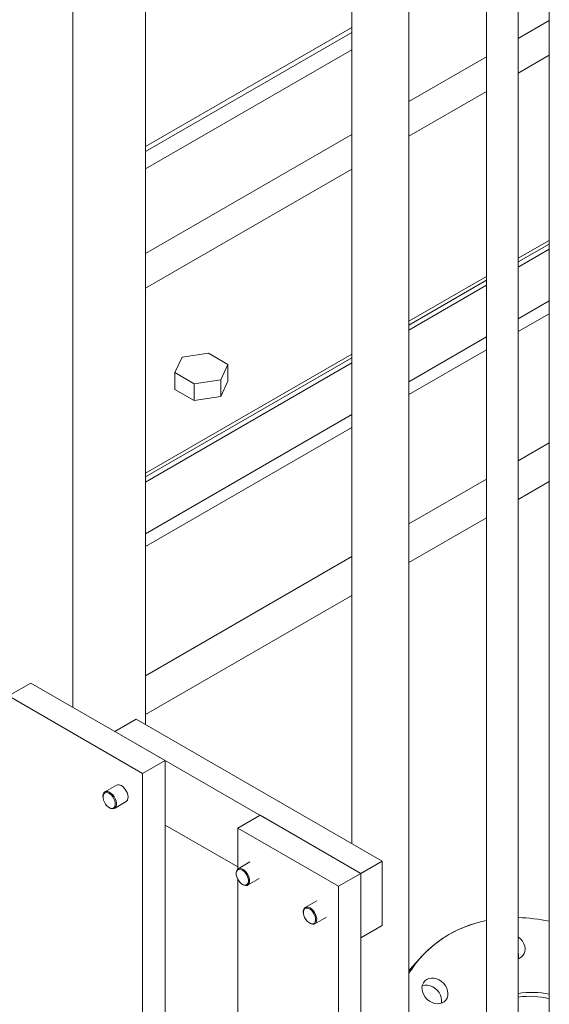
# Model space of a CAD drawing. Header units: millimetres. Extents: x 525 to 29324, y 175 to 20618.
# Tile 481 of 588: x 25700 to 26035, y 12880 to 13502. Entities that reach past the tile are written whole.
import ezdxf

# ---------------------------------------------------------------- set-up
doc = ezdxf.new("R2010")
doc.units = ezdxf.units.MM
doc.linetypes.add('SLD-Continua', pattern=[0])

msp = doc.modelspace()

# ---------------------------------------------------------------- linework, layer by layer
at = {"color": 7, "linetype": 'SLD-Continua', "lineweight": 18, "ltscale": 35}
for p, q in [((25733.86, 13067.47), (25733.86, 13955.19)), ((25779.82, 13056.49), (25779.82, 13932.74)), ((25910.31, 13736.51), (25910.31, 12981.18)), ((25946.31, 12791.8), (25946.31, 13736.51)), ((25995.39, 13650.84), (25995.39, 12769.73)), ((26015.39, 12651.75), (26015.39, 13639.3)), ((26034.99, 13627.99), (26034.99, 12446.91)), ((26015.39, 13490.38), (26034.99, 13501.69)), ((26015.39, 13490.38), (26034.99, 13501.69)), ((26015.39, 13490.38), (26034.99, 13501.69)), ((26015.39, 13490.38), (26034.99, 13501.69)), ((26015.39, 13490.38), (26034.99, 13501.69)), ((26015.39, 13490.38), (26034.99, 13501.69)), ((26015.39, 13490.38), (26034.99, 13501.69)), ((26015.39, 13490.38), (26034.99, 13501.69)), ((25779.82, 13422.1), (25910.31, 13497.42)), ((25779.82, 13422.1), (25910.31, 13497.42)), ((25779.82, 13422.1), (25910.31, 13497.42)), ((25779.82, 13422.1), (25910.31, 13497.42)), ((25779.82, 13422.1), (25910.31, 13497.42)), ((25779.82, 13422.1), (25910.31, 13497.42)), ((25779.82, 13422.1), (25910.31, 13497.42)), ((25779.82, 13422.1), (25910.31, 13497.42)), ((25779.82, 13418.89), (25910.31, 13494.2)), ((25779.82, 13418.89), (25910.31, 13494.2)), ((25779.82, 13418.89), (25910.31, 13494.2)), ((25779.82, 13418.89), (25910.31, 13494.2)), ((25779.82, 13418.89), (25910.31, 13494.2)), ((25779.82, 13418.89), (25910.31, 13494.2)), ((25779.82, 13418.89), (25910.31, 13494.2)), ((25779.82, 13418.89), (25910.31, 13494.2)), ((25779.82, 13407.93), (25910.31, 13483.25)), ((25779.82, 13407.93), (25910.31, 13483.25)), ((25779.82, 13407.93), (25910.31, 13483.25)), ((25779.82, 13407.93), (25910.31, 13483.25)), ((25779.82, 13407.93), (25910.31, 13483.25)), ((25779.82, 13407.93), (25910.31, 13483.25)), ((25779.82, 13407.93), (25910.31, 13483.25)), ((25779.82, 13407.93), (25910.31, 13483.25)), ((25946.31, 13450.51), (25995.39, 13478.84)), ((25946.31, 13450.51), (25995.39, 13478.84)), ((25946.31, 13450.51), (25995.39, 13478.84)), ((25946.31, 13450.51), (25995.39, 13478.84)), ((25946.31, 13450.51), (25995.39, 13478.84)), ((25946.31, 13450.51), (25995.39, 13478.84)), ((25946.31, 13450.51), (25995.39, 13478.84)), ((25946.31, 13450.51), (25995.39, 13478.84)), ((26015.39, 13468.47), (26034.99, 13479.78)), ((26015.39, 13468.47), (26034.99, 13479.78)), ((26015.39, 13468.47), (26034.99, 13479.78)), ((26015.39, 13468.47), (26034.99, 13479.78)), ((26015.39, 13468.47), (26034.99, 13479.78)), ((26015.39, 13468.47), (26034.99, 13479.78)), ((26015.39, 13468.47), (26034.99, 13479.78)), ((26015.39, 13468.47), (26034.99, 13479.78)), ((25946.31, 13428.6), (25995.39, 13456.92)), ((25946.31, 13428.6), (25995.39, 13456.92)), ((25946.31, 13428.6), (25995.39, 13456.92)), ((25946.31, 13428.6), (25995.39, 13456.92)), ((25946.31, 13428.6), (25995.39, 13456.92)), ((25946.31, 13428.6), (25995.39, 13456.92)), ((25946.31, 13428.6), (25995.39, 13456.92)), ((25946.31, 13428.6), (25995.39, 13456.92)), ((25779.82, 13354.42), (25910.31, 13429.74)), ((25779.82, 13354.42), (25910.31, 13429.74)), ((25779.82, 13354.42), (25910.31, 13429.74)), ((25779.82, 13354.42), (25910.31, 13429.74)), ((25779.82, 13354.42), (25910.31, 13429.74)), ((25779.82, 13354.42), (25910.31, 13429.74)), ((25779.82, 13354.42), (25910.31, 13429.74)), ((25779.82, 13354.42), (25910.31, 13429.74)), ((25779.82, 13332.51), (25910.31, 13407.82)), ((25779.82, 13332.51), (25910.31, 13407.82)), ((25779.82, 13332.51), (25910.31, 13407.82)), ((25779.82, 13332.51), (25910.31, 13407.82)), ((25779.82, 13332.51), (25910.31, 13407.82)), ((25779.82, 13332.51), (25910.31, 13407.82)), ((25779.82, 13332.51), (25910.31, 13407.82)), ((25779.82, 13332.51), (25910.31, 13407.82)), ((26034.99, 13362.74), (26015.39, 13351.43)), ((26034.99, 13362.74), (26015.39, 13351.43)), ((26034.99, 13362.74), (26015.39, 13351.43)), ((26034.99, 13362.74), (26015.39, 13351.43)), ((26034.99, 13362.74), (26015.39, 13351.43)), ((26034.99, 13362.74), (26015.39, 13351.43)), ((26034.99, 13362.74), (26015.39, 13351.43)), ((26034.99, 13362.74), (26015.39, 13351.43)), ((26015.39, 13349.06), (26034.99, 13360.37)), ((26015.39, 13349.06), (26034.99, 13360.37)), ((26015.39, 13349.06), (26034.99, 13360.37)), ((26015.39, 13349.06), (26034.99, 13360.37)), ((26015.39, 13349.06), (26034.99, 13360.37)), ((26015.39, 13349.06), (26034.99, 13360.37)), ((26015.39, 13349.06), (26034.99, 13360.37)), ((26015.39, 13349.06), (26034.99, 13360.37)), ((26015.39, 13345.85), (26034.99, 13357.16)), ((26015.39, 13345.85), (26034.99, 13357.16)), ((26015.39, 13345.85), (26034.99, 13357.16)), ((26015.39, 13345.85), (26034.99, 13357.16)), ((26015.39, 13345.85), (26034.99, 13357.16)), ((26015.39, 13345.85), (26034.99, 13357.16)), ((26015.39, 13345.85), (26034.99, 13357.16)), ((26015.39, 13345.85), (26034.99, 13357.16)), ((25995.39, 13339.88), (25946.31, 13311.56)), ((25995.39, 13339.88), (25946.31, 13311.56)), ((25995.39, 13339.88), (25946.31, 13311.56)), ((25995.39, 13339.88), (25946.31, 13311.56)), ((25995.39, 13339.88), (25946.31, 13311.56)), ((25995.39, 13339.88), (25946.31, 13311.56)), ((25995.39, 13339.88), (25946.31, 13311.56)), ((25995.39, 13339.88), (25946.31, 13311.56)), ((25946.31, 13309.19), (25995.39, 13337.52)), ((25946.31, 13309.19), (25995.39, 13337.52)), ((25946.31, 13309.19), (25995.39, 13337.52)), ((25946.31, 13309.19), (25995.39, 13337.52)), ((25946.31, 13309.19), (25995.39, 13337.52)), ((25946.31, 13309.19), (25995.39, 13337.52)), ((25946.31, 13309.19), (25995.39, 13337.52)), ((25946.31, 13309.19), (25995.39, 13337.52)), ((25946.31, 13305.98), (25995.39, 13334.3)), ((25946.31, 13305.98), (25995.39, 13334.3)), ((25946.31, 13305.98), (25995.39, 13334.3)), ((25946.31, 13305.98), (25995.39, 13334.3)), ((25946.31, 13305.98), (25995.39, 13334.3)), ((25946.31, 13305.98), (25995.39, 13334.3)), ((25946.31, 13305.98), (25995.39, 13334.3)), ((25946.31, 13305.98), (25995.39, 13334.3)), ((26034.99, 13324.49), (26015.39, 13313.18)), ((26034.99, 13324.49), (26015.39, 13313.18)), ((26034.99, 13324.49), (26015.39, 13313.18)), ((26034.99, 13316.33), (26015.39, 13305.02)), ((26034.99, 13316.33), (26015.39, 13305.02)), ((26034.99, 13316.33), (26015.39, 13305.02)), ((25995.39, 13301.64), (25946.31, 13273.31)), ((25995.39, 13301.64), (25946.31, 13273.31)), ((25995.39, 13301.64), (25946.31, 13273.31)), ((25910.31, 13290.78), (25779.82, 13215.47)), ((25910.31, 13290.78), (25779.82, 13215.47)), ((25910.31, 13290.78), (25779.82, 13215.47)), ((25910.31, 13290.78), (25779.82, 13215.47)), ((25910.31, 13290.78), (25779.82, 13215.47)), ((25910.31, 13290.78), (25779.82, 13215.47)), ((25910.31, 13290.78), (25779.82, 13215.47)), ((25910.31, 13290.78), (25779.82, 13215.47)), ((25802.93, 13288.76), (25798.45, 13279.1)), ((25802.93, 13288.76), (25798.45, 13279.1)), ((25802.93, 13288.76), (25798.45, 13279.1)), ((25819.66, 13291.34), (25802.93, 13288.76)), ((25819.66, 13291.34), (25802.93, 13288.76)), ((25819.66, 13291.34), (25802.93, 13288.76)), ((25831.91, 13284.27), (25819.66, 13291.34)), ((25831.91, 13284.27), (25819.66, 13291.34)), ((25831.91, 13284.27), (25819.66, 13291.34)), ((25995.39, 13293.48), (25946.31, 13265.15)), ((25995.39, 13293.48), (25946.31, 13265.15)), ((25995.39, 13293.48), (25946.31, 13265.15)), ((25779.82, 13213.1), (25910.31, 13288.42)), ((25779.82, 13213.1), (25910.31, 13288.42)), ((25779.82, 13213.1), (25910.31, 13288.42)), ((25779.82, 13213.1), (25910.31, 13288.42)), ((25779.82, 13213.1), (25910.31, 13288.42)), ((25779.82, 13213.1), (25910.31, 13288.42)), ((25779.82, 13213.1), (25910.31, 13288.42)), ((25779.82, 13213.1), (25910.31, 13288.42)), ((25779.82, 13209.89), (25910.31, 13285.2)), ((25779.82, 13209.89), (25910.31, 13285.2)), ((25779.82, 13209.89), (25910.31, 13285.2)), ((25779.82, 13209.89), (25910.31, 13285.2)), ((25779.82, 13209.89), (25910.31, 13285.2)), ((25779.82, 13209.89), (25910.31, 13285.2)), ((25779.82, 13209.89), (25910.31, 13285.2)), ((25779.82, 13209.89), (25910.31, 13285.2)), ((25827.42, 13274.62), (25831.91, 13284.27)), ((25827.42, 13274.62), (25831.91, 13284.27)), ((25827.42, 13274.62), (25831.91, 13284.27)), ((25831.91, 13273.66), (25831.91, 13284.27)), ((25831.91, 13273.66), (25831.91, 13284.27)), ((25831.91, 13273.66), (25831.91, 13284.27)), ((25798.45, 13279.1), (25810.69, 13272.03)), ((25798.45, 13268.48), (25798.45, 13279.1)), ((25798.45, 13279.1), (25810.69, 13272.03)), ((25798.45, 13268.48), (25798.45, 13279.1)), ((25798.45, 13279.1), (25810.69, 13272.03)), ((25798.45, 13268.48), (25798.45, 13279.1)), ((25810.69, 13272.03), (25827.42, 13274.62)), ((25810.69, 13272.03), (25827.42, 13274.62)), ((25810.69, 13272.03), (25827.42, 13274.62)), ((25810.69, 13261.42), (25810.69, 13272.03)), ((25810.69, 13261.42), (25810.69, 13272.03)), ((25810.69, 13261.42), (25810.69, 13272.03)), ((25827.42, 13264), (25827.42, 13274.62)), ((25827.42, 13264), (25827.42, 13274.62)), ((25827.42, 13264), (25827.42, 13274.62)), ((25827.42, 13264), (25831.91, 13273.66)), ((25827.42, 13264), (25831.91, 13273.66)), ((25827.42, 13264), (25831.91, 13273.66)), ((25798.45, 13268.48), (25810.69, 13261.42)), ((25798.45, 13268.48), (25810.69, 13261.42)), ((25798.45, 13268.48), (25810.69, 13261.42)), ((25810.69, 13261.42), (25827.42, 13264)), ((25810.69, 13261.42), (25827.42, 13264)), ((25810.69, 13261.42), (25827.42, 13264)), ((25910.31, 13252.54), (25779.82, 13177.22)), ((25910.31, 13252.54), (25779.82, 13177.22)), ((25910.31, 13252.54), (25779.82, 13177.22)), ((25910.31, 13244.38), (25779.82, 13169.06)), ((25910.31, 13244.38), (25779.82, 13169.06)), ((25910.31, 13244.38), (25779.82, 13169.06)), ((26034.99, 13234.67), (26015.39, 13223.35)), ((26034.99, 13234.67), (26015.39, 13223.35)), ((26034.99, 13234.67), (26015.39, 13223.35)), ((25995.39, 13211.81), (25946.31, 13183.49)), ((25995.39, 13211.81), (25946.31, 13183.49)), ((25995.39, 13211.81), (25946.31, 13183.49)), ((26015.39, 13198.85), (26034.99, 13210.16)), ((26015.39, 13198.85), (26034.99, 13210.16)), ((26015.39, 13198.85), (26034.99, 13210.16)), ((26015.39, 13198.85), (26034.99, 13210.16)), ((26015.39, 13198.85), (26034.99, 13210.16)), ((26015.39, 13198.85), (26034.99, 13210.16)), ((26015.39, 13198.85), (26034.99, 13210.16)), ((26015.39, 13198.85), (26034.99, 13210.16)), ((26015.39, 13198.85), (26034.99, 13210.16)), ((26015.39, 13198.85), (26034.99, 13210.16)), ((25946.31, 13158.99), (25995.39, 13187.31)), ((25946.31, 13158.99), (25995.39, 13187.31)), ((25946.31, 13158.99), (25995.39, 13187.31)), ((25946.31, 13158.99), (25995.39, 13187.31)), ((25946.31, 13158.99), (25995.39, 13187.31)), ((25946.31, 13158.99), (25995.39, 13187.31)), ((25946.31, 13158.99), (25995.39, 13187.31)), ((25946.31, 13158.99), (25995.39, 13187.31)), ((25946.31, 13158.99), (25995.39, 13187.31)), ((25946.31, 13158.99), (25995.39, 13187.31)), ((25910.31, 13162.71), (25779.82, 13087.4)), ((25910.31, 13162.71), (25779.82, 13087.4)), ((25910.31, 13162.71), (25779.82, 13087.4)), ((25779.82, 13062.89), (25910.31, 13138.21)), ((25779.82, 13062.89), (25910.31, 13138.21)), ((25779.82, 13062.89), (25910.31, 13138.21)), ((25779.82, 13062.89), (25910.31, 13138.21)), ((25779.82, 13062.89), (25910.31, 13138.21)), ((25779.82, 13062.89), (25910.31, 13138.21)), ((25779.82, 13062.89), (25910.31, 13138.21)), ((25779.82, 13062.89), (25910.31, 13138.21)), ((25779.82, 13062.89), (25910.31, 13138.21)), ((25779.82, 13062.89), (25910.31, 13138.21)), ((25693.2, 13074.61), (25707.34, 13082.77)), ((25707.34, 13082.77), (25792.2, 13033.8)), ((25693.2, 13074.61), (25778.05, 13025.64)), ((25773.85, 13059.94), (25760.38, 13052.17)), ((25773.85, 13059.94), (25929.41, 12970.16)), ((25760.38, 13052.17), (25915.94, 12962.38)), ((25778.05, 13025.64), (25792.2, 13033.8)), ((25792.2, 13033.8), (25792.2, 12035.59)), ((25778.05, 13025.64), (25778.05, 12027.43)), ((25761.62, 13018.17), (25754.23, 13013.91)), ((25752.99, 13011.16), (25752.99, 13010.75)), ((25756.87, 13004.02), (25757.23, 13003.81)), ((25760.23, 13003.52), (25767.62, 13007.78)), ((25852.3, 12999.11), (25838.16, 12990.95)), ((25852.3, 12999.11), (25915.94, 12962.38)), ((25838.16, 12966.44), (25792.2, 12992.97)), ((25838.16, 12990.95), (25901.8, 12954.22)), ((25838.16, 12965.2), (25838.16, 12990.95)), ((25845.77, 12969.61), (25838.38, 12965.35)), ((25929.41, 12970.16), (25915.94, 12962.38)), ((25929.41, 12970.16), (25929.41, 12929.33)), ((25837.13, 12962.6), (25837.13, 12962.19)), ((25838.16, 12092.64), (25838.16, 12958.56)), ((25844.37, 12954.95), (25851.76, 12959.22)), ((25915.94, 12962.38), (25901.8, 12954.22)), ((25915.94, 12962.38), (25915.94, 12921.55)), ((25915.94, 12962.38), (25915.94, 12064.08)), ((25841.02, 12955.45), (25841.37, 12955.25)), ((25901.8, 12954.22), (25901.8, 12055.92)), ((25888.19, 12945.12), (25880.8, 12940.86)), ((25879.56, 12938.11), (25879.56, 12937.7)), ((25886.8, 12930.47), (25894.19, 12934.73)), ((25883.45, 12930.97), (25883.8, 12930.76)), ((25929.41, 12929.33), (25915.94, 12921.55)), ((25954.83, 12910.39), (25950.77, 12906.04)), ((25954.83, 12910.39), (25950.77, 12906.04)), ((25954.83, 12910.39), (25950.77, 12906.04)), ((25954.83, 12910.39), (25950.77, 12906.04)), ((25954.83, 12910.39), (25950.77, 12906.04)), ((25954.83, 12910.39), (25950.77, 12906.04)), ((25954.83, 12910.39), (25950.77, 12906.04)), ((25954.83, 12910.39), (25950.77, 12906.04)), ((25954.83, 12910.39), (25950.77, 12906.04)), ((25954.83, 12910.39), (25950.77, 12906.04))]:
    msp.add_line(p, q, dxfattribs=at)
at = {"color": 7, "linetype": 'SLD-Continua', "lineweight": 18, "ltscale": 35, "flags": 128}
for points in [[(25764.62, 13017.88), (25765.67, 13017.11), (25766.66, 13016.09), (25767.52, 13014.87), (25768.2, 13013.54), (25768.65, 13012.16), (25768.85, 13010.84), (25768.79, 13009.65), (25768.46, 13008.68), (25767.89, 13007.97), (25767.62, 13007.78)], [(25752.99, 13011.16), (25752.99, 13011.29), (25753.15, 13012.41), (25753.57, 13013.3), (25754.21, 13013.9), (25755.05, 13014.17), (25756.03, 13014.11), (25757.08, 13013.7), (25758.13, 13012.98), (25759.14, 13011.99), (25760.02, 13010.79), (25760.73, 13009.47), (25761.21, 13008.1), (25761.45, 13006.76), (25761.42, 13005.55), (25761.13, 13004.54), (25760.59, 13003.79), (25759.85, 13003.35), (25758.93, 13003.24), (25758.93, 13003.24)], [(25758.44, 13003.49), (25759.31, 13003.6), (25760.01, 13004.04), (25760.5, 13004.78), (25760.74, 13005.78), (25760.72, 13006.97), (25760.44, 13008.26), (25759.91, 13009.56), (25759.18, 13010.8), (25758.29, 13011.88), (25757.3, 13012.73), (25756.29, 13013.29), (25755.31, 13013.52), (25754.45, 13013.42), (25753.74, 13012.98), (25753.25, 13012.23), (25753.01, 13011.23), (25753.03, 13010.05), (25753.31, 13008.76), (25753.84, 13007.45), (25754.57, 13006.22), (25755.46, 13005.14), (25756.45, 13004.29), (25757.46, 13003.73), (25758.44, 13003.49)], [(25758.93, 13003.24), (25757.91, 13003.48), (25757.23, 13003.81)], [(25837.13, 12962.6), (25837.13, 12962.73), (25837.3, 12963.85), (25837.71, 12964.74), (25838.36, 12965.34), (25839.2, 12965.61), (25840.17, 12965.54), (25841.22, 12965.13), (25842.28, 12964.41), (25843.28, 12963.42), (25844.17, 12962.23), (25844.87, 12960.9), (25845.36, 12959.53), (25845.6, 12958.2), (25845.57, 12956.99), (25845.28, 12955.97), (25844.74, 12955.22), (25843.99, 12954.78), (25843.08, 12954.68), (25843.08, 12954.68)], [(25842.58, 12954.93), (25843.45, 12955.04), (25844.15, 12955.48), (25844.64, 12956.22), (25844.89, 12957.22), (25844.87, 12958.4), (25844.58, 12959.69), (25844.06, 12961), (25843.32, 12962.23), (25842.44, 12963.31), (25841.45, 12964.16), (25840.43, 12964.72), (25839.46, 12964.96), (25838.59, 12964.85), (25837.89, 12964.41), (25837.4, 12963.67), (25837.16, 12962.67), (25837.18, 12961.49), (25837.46, 12960.2), (25837.99, 12958.89), (25838.72, 12957.65), (25839.61, 12956.58), (25840.59, 12955.73), (25841.61, 12955.17), (25842.58, 12954.93)], [(25843.08, 12954.68), (25842.06, 12954.92), (25841.37, 12955.25)], [(25879.56, 12938.11), (25879.56, 12938.24), (25879.72, 12939.36), (25880.14, 12940.25), (25880.79, 12940.85), (25881.62, 12941.12), (25882.6, 12941.06), (25883.65, 12940.65), (25884.71, 12939.93), (25885.71, 12938.94), (25886.59, 12937.74), (25887.3, 12936.42), (25887.79, 12935.04), (25888.02, 12933.71), (25887.99, 12932.5), (25887.7, 12931.49), (25887.17, 12930.74), (25886.42, 12930.3), (25885.51, 12930.19), (25885.51, 12930.19)], [(25885.01, 12930.44), (25885.88, 12930.55), (25886.58, 12930.99), (25887.07, 12931.73), (25887.31, 12932.73), (25887.29, 12933.92), (25887.01, 12935.21), (25886.48, 12936.51), (25885.75, 12937.75), (25884.86, 12938.83), (25883.88, 12939.68), (25882.86, 12940.24), (25881.89, 12940.47), (25881.02, 12940.37), (25880.31, 12939.93), (25879.82, 12939.18), (25879.58, 12938.18), (25879.6, 12937), (25879.89, 12935.71), (25880.41, 12934.4), (25881.14, 12933.17), (25882.03, 12932.09), (25883.02, 12931.24), (25884.03, 12930.68), (25885.01, 12930.44)], [(25885.51, 12930.19), (25884.49, 12930.43), (25883.8, 12930.76)], [(26015.44, 12908.4), (26016.01, 12908.61), (26017.29, 12909.35), (26018.34, 12910.37), (26019.11, 12911.63), (26019.56, 12913.08), (26019.69, 12914.65), (26019.47, 12916.28), (26018.93, 12917.91), (26018.08, 12919.47), (26016.96, 12920.89), (26015.62, 12922.12), (26015.39, 12922.29)], [(26015.44, 12908.4), (26016.01, 12908.61), (26017.29, 12909.35), (26018.34, 12910.37), (26019.11, 12911.63), (26019.56, 12913.08), (26019.69, 12914.65), (26019.47, 12916.28), (26018.93, 12917.91), (26018.08, 12919.47), (26016.96, 12920.89), (26015.62, 12922.12), (26015.39, 12922.29)], [(26015.44, 12908.4), (26016.01, 12908.61), (26017.29, 12909.35), (26018.34, 12910.37), (26019.11, 12911.63), (26019.56, 12913.08), (26019.69, 12914.65), (26019.47, 12916.28), (26018.93, 12917.91), (26018.08, 12919.47), (26016.96, 12920.89), (26015.62, 12922.12), (26015.39, 12922.29)], [(26015.44, 12908.4), (26016.01, 12908.61), (26017.29, 12909.35), (26018.34, 12910.37), (26019.11, 12911.63), (26019.56, 12913.08), (26019.69, 12914.65), (26019.47, 12916.28), (26018.93, 12917.91), (26018.08, 12919.47), (26016.96, 12920.89), (26015.62, 12922.12), (26015.39, 12922.29)], [(26015.44, 12908.4), (26016.01, 12908.61), (26017.29, 12909.35), (26018.34, 12910.37), (26019.11, 12911.63), (26019.56, 12913.08), (26019.69, 12914.65), (26019.47, 12916.28), (26018.93, 12917.91), (26018.08, 12919.47), (26016.96, 12920.89), (26015.62, 12922.12), (26015.39, 12922.29)], [(26015.44, 12908.4), (26016.01, 12908.61), (26017.29, 12909.35), (26018.34, 12910.37), (26019.11, 12911.63), (26019.56, 12913.08), (26019.69, 12914.65), (26019.47, 12916.28), (26018.93, 12917.91), (26018.08, 12919.47), (26016.96, 12920.89), (26015.62, 12922.12), (26015.39, 12922.29)], [(26015.44, 12908.4), (26016.01, 12908.61), (26017.29, 12909.35), (26018.34, 12910.37), (26019.11, 12911.63), (26019.56, 12913.08), (26019.69, 12914.65), (26019.47, 12916.28), (26018.93, 12917.91), (26018.08, 12919.47), (26016.96, 12920.89), (26015.62, 12922.12), (26015.39, 12922.29)], [(26015.44, 12908.4), (26016.01, 12908.61), (26017.29, 12909.35), (26018.34, 12910.37), (26019.11, 12911.63), (26019.56, 12913.08), (26019.69, 12914.65), (26019.47, 12916.28), (26018.93, 12917.91), (26018.08, 12919.47), (26016.96, 12920.89), (26015.62, 12922.12), (26015.39, 12922.29)], [(26015.44, 12908.4), (26016.01, 12908.61), (26017.29, 12909.35), (26018.34, 12910.37), (26019.11, 12911.63), (26019.56, 12913.08), (26019.69, 12914.65), (26019.47, 12916.28), (26018.93, 12917.91), (26018.08, 12919.47), (26016.96, 12920.89), (26015.62, 12922.12), (26015.39, 12922.29)], [(26015.44, 12908.4), (26016.01, 12908.61), (26017.29, 12909.35), (26018.34, 12910.37), (26019.11, 12911.63), (26019.56, 12913.08), (26019.69, 12914.65), (26019.47, 12916.28), (26018.93, 12917.91), (26018.08, 12919.47), (26016.96, 12920.89), (26015.62, 12922.12), (26015.39, 12922.29)], [(25950.77, 12906.04), (25948.31, 12903.27), (25946.31, 12900.77)], [(25950.77, 12906.04), (25948.31, 12903.27), (25946.31, 12900.77)], [(25950.77, 12906.04), (25948.31, 12903.27), (25946.31, 12900.77)], [(25950.77, 12906.04), (25948.31, 12903.27), (25946.31, 12900.77)], [(25950.77, 12906.04), (25948.31, 12903.27), (25946.31, 12900.77)], [(25950.77, 12906.04), (25948.31, 12903.27), (25946.31, 12900.77)], [(25950.77, 12906.04), (25948.31, 12903.27), (25946.31, 12900.77)], [(25950.77, 12906.04), (25948.31, 12903.27), (25946.31, 12900.77)], [(25950.77, 12906.04), (25948.31, 12903.27), (25946.31, 12900.77)], [(25950.77, 12906.04), (25948.31, 12903.27), (25946.31, 12900.77)], [(25957.54, 12895.28), (25956.37, 12894.39), (25955.46, 12893.24), (25954.84, 12891.89), (25954.55, 12890.37), (25954.6, 12888.76), (25954.98, 12887.12), (25955.68, 12885.52), (25956.66, 12884.02), (25957.9, 12882.69), (25959.34, 12881.58), (25960.91, 12880.73), (25962.57, 12880.18), (25964.23, 12879.96), (25965.82, 12880.06), (25967.3, 12880.5), (25968.59, 12881.24), (25969.64, 12882.26), (25970.4, 12883.52), (25970.86, 12884.97), (25970.98, 12886.54), (25970.77, 12888.17), (25970.22, 12889.8), (25969.38, 12891.36), (25968.26, 12892.78), (25966.91, 12894.01), (25965.4, 12894.99), (25963.78, 12895.69), (25962.11, 12896.08), (25960.48, 12896.14), (25958.93, 12895.87), (25957.54, 12895.28)], [(25957.54, 12895.28), (25956.37, 12894.39), (25955.46, 12893.24), (25954.84, 12891.89), (25954.55, 12890.37), (25954.6, 12888.76), (25954.98, 12887.12), (25955.68, 12885.52), (25956.66, 12884.02), (25957.9, 12882.69), (25959.34, 12881.58), (25960.91, 12880.73), (25962.57, 12880.18), (25964.23, 12879.96), (25965.82, 12880.06), (25967.3, 12880.5), (25968.59, 12881.24), (25969.64, 12882.26), (25970.4, 12883.52), (25970.86, 12884.97), (25970.98, 12886.54), (25970.77, 12888.17), (25970.22, 12889.8), (25969.38, 12891.36), (25968.26, 12892.78), (25966.91, 12894.01), (25965.4, 12894.99), (25963.78, 12895.69), (25962.11, 12896.08), (25960.48, 12896.14), (25958.93, 12895.87), (25957.54, 12895.28)], [(25957.54, 12895.28), (25956.37, 12894.39), (25955.46, 12893.24), (25954.84, 12891.89), (25954.55, 12890.37), (25954.6, 12888.76), (25954.98, 12887.12), (25955.68, 12885.52), (25956.66, 12884.02), (25957.9, 12882.69), (25959.34, 12881.58), (25960.91, 12880.73), (25962.57, 12880.18), (25964.23, 12879.96), (25965.82, 12880.06), (25967.3, 12880.5), (25968.59, 12881.24), (25969.64, 12882.26), (25970.4, 12883.52), (25970.86, 12884.97), (25970.98, 12886.54), (25970.77, 12888.17), (25970.22, 12889.8), (25969.38, 12891.36), (25968.26, 12892.78), (25966.91, 12894.01), (25965.4, 12894.99), (25963.78, 12895.69), (25962.11, 12896.08), (25960.48, 12896.14), (25958.93, 12895.87), (25957.54, 12895.28)], [(25957.54, 12895.28), (25956.37, 12894.39), (25955.46, 12893.24), (25954.84, 12891.89), (25954.55, 12890.37), (25954.6, 12888.76), (25954.98, 12887.12), (25955.68, 12885.52), (25956.66, 12884.02), (25957.9, 12882.69), (25959.34, 12881.58), (25960.91, 12880.73), (25962.57, 12880.18), (25964.23, 12879.96), (25965.82, 12880.06), (25967.3, 12880.5), (25968.59, 12881.24), (25969.64, 12882.26), (25970.4, 12883.52), (25970.86, 12884.97), (25970.98, 12886.54), (25970.77, 12888.17), (25970.22, 12889.8), (25969.38, 12891.36), (25968.26, 12892.78), (25966.91, 12894.01), (25965.4, 12894.99), (25963.78, 12895.69), (25962.11, 12896.08), (25960.48, 12896.14), (25958.93, 12895.87), (25957.54, 12895.28)], [(25957.54, 12895.28), (25956.37, 12894.39), (25955.46, 12893.24), (25954.84, 12891.89), (25954.55, 12890.37), (25954.6, 12888.76), (25954.98, 12887.12), (25955.68, 12885.52), (25956.66, 12884.02), (25957.9, 12882.69), (25959.34, 12881.58), (25960.91, 12880.73), (25962.57, 12880.18), (25964.23, 12879.96), (25965.82, 12880.06), (25967.3, 12880.5), (25968.59, 12881.24), (25969.64, 12882.26), (25970.4, 12883.52), (25970.86, 12884.97), (25970.98, 12886.54), (25970.77, 12888.17), (25970.22, 12889.8), (25969.38, 12891.36), (25968.26, 12892.78), (25966.91, 12894.01), (25965.4, 12894.99), (25963.78, 12895.69), (25962.11, 12896.08), (25960.48, 12896.14), (25958.93, 12895.87), (25957.54, 12895.28)], [(25957.54, 12895.28), (25956.37, 12894.39), (25955.46, 12893.24), (25954.84, 12891.89), (25954.55, 12890.37), (25954.6, 12888.76), (25954.98, 12887.12), (25955.68, 12885.52), (25956.66, 12884.02), (25957.9, 12882.69), (25959.34, 12881.58), (25960.91, 12880.73), (25962.57, 12880.18), (25964.23, 12879.96), (25965.82, 12880.06), (25967.3, 12880.5), (25968.59, 12881.24), (25969.64, 12882.26), (25970.4, 12883.52), (25970.86, 12884.97), (25970.98, 12886.54), (25970.77, 12888.17), (25970.22, 12889.8), (25969.38, 12891.36), (25968.26, 12892.78), (25966.91, 12894.01), (25965.4, 12894.99), (25963.78, 12895.69), (25962.11, 12896.08), (25960.48, 12896.14), (25958.93, 12895.87), (25957.54, 12895.28)], [(25957.54, 12895.28), (25956.37, 12894.39), (25955.46, 12893.24), (25954.84, 12891.89), (25954.55, 12890.37), (25954.6, 12888.76), (25954.98, 12887.12), (25955.68, 12885.52), (25956.66, 12884.02), (25957.9, 12882.69), (25959.34, 12881.58), (25960.91, 12880.73), (25962.57, 12880.18), (25964.23, 12879.96), (25965.82, 12880.06), (25967.3, 12880.5), (25968.59, 12881.24), (25969.64, 12882.26), (25970.4, 12883.52), (25970.86, 12884.97), (25970.98, 12886.54), (25970.77, 12888.17), (25970.22, 12889.8), (25969.38, 12891.36), (25968.26, 12892.78), (25966.91, 12894.01), (25965.4, 12894.99), (25963.78, 12895.69), (25962.11, 12896.08), (25960.48, 12896.14), (25958.93, 12895.87), (25957.54, 12895.28)], [(25957.54, 12895.28), (25956.37, 12894.39), (25955.46, 12893.24), (25954.84, 12891.89), (25954.55, 12890.37), (25954.6, 12888.76), (25954.98, 12887.12), (25955.68, 12885.52), (25956.66, 12884.02), (25957.9, 12882.69), (25959.34, 12881.58), (25960.91, 12880.73), (25962.57, 12880.18), (25964.23, 12879.96), (25965.82, 12880.06), (25967.3, 12880.5), (25968.59, 12881.24), (25969.64, 12882.26), (25970.4, 12883.52), (25970.86, 12884.97), (25970.98, 12886.54), (25970.77, 12888.17), (25970.22, 12889.8), (25969.38, 12891.36), (25968.26, 12892.78), (25966.91, 12894.01), (25965.4, 12894.99), (25963.78, 12895.69), (25962.11, 12896.08), (25960.48, 12896.14), (25958.93, 12895.87), (25957.54, 12895.28)], [(25957.54, 12895.28), (25956.37, 12894.39), (25955.46, 12893.24), (25954.84, 12891.89), (25954.55, 12890.37), (25954.6, 12888.76), (25954.98, 12887.12), (25955.68, 12885.52), (25956.66, 12884.02), (25957.9, 12882.69), (25959.34, 12881.58), (25960.91, 12880.73), (25962.57, 12880.18), (25964.23, 12879.96), (25965.82, 12880.06), (25967.3, 12880.5), (25968.59, 12881.24), (25969.64, 12882.26), (25970.4, 12883.52), (25970.86, 12884.97), (25970.98, 12886.54), (25970.77, 12888.17), (25970.22, 12889.8), (25969.38, 12891.36), (25968.26, 12892.78), (25966.91, 12894.01), (25965.4, 12894.99), (25963.78, 12895.69), (25962.11, 12896.08), (25960.48, 12896.14), (25958.93, 12895.87), (25957.54, 12895.28)], [(25957.54, 12895.28), (25956.37, 12894.39), (25955.46, 12893.24), (25954.84, 12891.89), (25954.55, 12890.37), (25954.6, 12888.76), (25954.98, 12887.12), (25955.68, 12885.52), (25956.66, 12884.02), (25957.9, 12882.69), (25959.34, 12881.58), (25960.91, 12880.73), (25962.57, 12880.18), (25964.23, 12879.96), (25965.82, 12880.06), (25967.3, 12880.5), (25968.59, 12881.24), (25969.64, 12882.26), (25970.4, 12883.52), (25970.86, 12884.97), (25970.98, 12886.54), (25970.77, 12888.17), (25970.22, 12889.8), (25969.38, 12891.36), (25968.26, 12892.78), (25966.91, 12894.01), (25965.4, 12894.99), (25963.78, 12895.69), (25962.11, 12896.08), (25960.48, 12896.14), (25958.93, 12895.87), (25957.54, 12895.28)], [(25966.73, 12880.28), (25966.8, 12880.62), (25966.92, 12882.19), (25966.71, 12883.82), (25966.17, 12885.45), (25965.32, 12887.01), (25964.2, 12888.43), (25962.86, 12889.66), (25961.34, 12890.64), (25959.72, 12891.35), (25958.06, 12891.73), (25956.42, 12891.79), (25954.87, 12891.52), (25954.73, 12891.48)], [(25966.73, 12880.28), (25966.8, 12880.62), (25966.92, 12882.19), (25966.71, 12883.82), (25966.17, 12885.45), (25965.32, 12887.01), (25964.2, 12888.43), (25962.86, 12889.66), (25961.34, 12890.64), (25959.72, 12891.35), (25958.06, 12891.73), (25956.42, 12891.79), (25954.87, 12891.52), (25954.73, 12891.48)], [(25966.73, 12880.28), (25966.8, 12880.62), (25966.92, 12882.19), (25966.71, 12883.82), (25966.17, 12885.45), (25965.32, 12887.01), (25964.2, 12888.43), (25962.86, 12889.66), (25961.34, 12890.64), (25959.72, 12891.35), (25958.06, 12891.73), (25956.42, 12891.79), (25954.87, 12891.52), (25954.73, 12891.48)], [(25966.73, 12880.28), (25966.8, 12880.62), (25966.92, 12882.19), (25966.71, 12883.82), (25966.17, 12885.45), (25965.32, 12887.01), (25964.2, 12888.43), (25962.86, 12889.66), (25961.34, 12890.64), (25959.72, 12891.35), (25958.06, 12891.73), (25956.42, 12891.79), (25954.87, 12891.52), (25954.73, 12891.48)], [(25966.73, 12880.28), (25966.8, 12880.62), (25966.92, 12882.19), (25966.71, 12883.82), (25966.17, 12885.45), (25965.32, 12887.01), (25964.2, 12888.43), (25962.86, 12889.66), (25961.34, 12890.64), (25959.72, 12891.35), (25958.06, 12891.73), (25956.42, 12891.79), (25954.87, 12891.52), (25954.73, 12891.48)], [(25966.73, 12880.28), (25966.8, 12880.62), (25966.92, 12882.19), (25966.71, 12883.82), (25966.17, 12885.45), (25965.32, 12887.01), (25964.2, 12888.43), (25962.86, 12889.66), (25961.34, 12890.64), (25959.72, 12891.35), (25958.06, 12891.73), (25956.42, 12891.79), (25954.87, 12891.52), (25954.73, 12891.48)], [(25966.73, 12880.28), (25966.8, 12880.62), (25966.92, 12882.19), (25966.71, 12883.82), (25966.17, 12885.45), (25965.32, 12887.01), (25964.2, 12888.43), (25962.86, 12889.66), (25961.34, 12890.64), (25959.72, 12891.35), (25958.06, 12891.73), (25956.42, 12891.79), (25954.87, 12891.52), (25954.73, 12891.48)], [(25966.73, 12880.28), (25966.8, 12880.62), (25966.92, 12882.19), (25966.71, 12883.82), (25966.17, 12885.45), (25965.32, 12887.01), (25964.2, 12888.43), (25962.86, 12889.66), (25961.34, 12890.64), (25959.72, 12891.35), (25958.06, 12891.73), (25956.42, 12891.79), (25954.87, 12891.52), (25954.73, 12891.48)], [(25966.73, 12880.28), (25966.8, 12880.62), (25966.92, 12882.19), (25966.71, 12883.82), (25966.17, 12885.45), (25965.32, 12887.01), (25964.2, 12888.43), (25962.86, 12889.66), (25961.34, 12890.64), (25959.72, 12891.35), (25958.06, 12891.73), (25956.42, 12891.79), (25954.87, 12891.52), (25954.73, 12891.48)], [(25966.73, 12880.28), (25966.8, 12880.62), (25966.92, 12882.19), (25966.71, 12883.82), (25966.17, 12885.45), (25965.32, 12887.01), (25964.2, 12888.43), (25962.86, 12889.66), (25961.34, 12890.64), (25959.72, 12891.35), (25958.06, 12891.73), (25956.42, 12891.79), (25954.87, 12891.52), (25954.73, 12891.48)]]:
    msp.add_lwpolyline(points, dxfattribs=at)
at = {"color": 7, "linetype": 'SLD-Continua', "lineweight": 18, "ltscale": 1225}
for centre, radius, start, end in [((25762.88, 13015.57), 2.89, 52.90452, 115.79368), ((26013.4, 12829.57), 104.85, 78.12073, 88.91455), ((26013.4, 12829.57), 104.85, 78.12073, 88.91455), ((26013.4, 12829.57), 104.85, 78.12073, 88.91455), ((26013.4, 12829.57), 104.85, 78.12073, 88.91455), ((26013.4, 12829.57), 104.85, 78.12073, 88.91455), ((26013.4, 12829.57), 104.85, 78.12073, 88.91455), ((26013.4, 12829.57), 104.85, 78.12073, 88.91455), ((26013.4, 12829.57), 104.85, 78.12073, 88.91455), ((26013.4, 12829.57), 104.85, 78.12073, 88.91455), ((26013.4, 12829.57), 104.85, 78.12073, 88.91455), ((26008.98, 12859.84), 74.02, 100.57733, 147.84045), ((26008.98, 12859.84), 74.02, 100.57733, 147.84045), ((26008.98, 12859.84), 74.02, 100.57733, 147.84045), ((26008.98, 12859.84), 74.02, 100.57733, 147.84045), ((26008.98, 12859.84), 74.02, 100.57733, 147.84045), ((26008.98, 12859.84), 74.02, 100.57733, 147.84045), ((26008.98, 12859.84), 74.02, 100.57733, 147.84045), ((26008.98, 12859.84), 74.02, 100.57733, 147.84045), ((26008.98, 12859.84), 74.02, 100.57733, 147.84045), ((26010.98, 12854.8), 79.35, 101.32881, 119.78698), ((26007.23, 12861.54), 71.63, 119.86344, 148.24785), ((26007.92, 12910.13), 7.71, 347.02908, 14.46853), ((26007.92, 12910.13), 7.71, 347.02908, 14.46853), ((26007.92, 12910.13), 7.71, 347.02908, 14.46853), ((26007.92, 12910.13), 7.71, 347.02908, 14.46853), ((26007.92, 12910.13), 7.71, 347.02908, 14.46853), ((26007.92, 12910.13), 7.71, 347.02908, 14.46853), ((26007.92, 12910.13), 7.71, 347.02908, 14.46853), ((26007.92, 12910.13), 7.71, 347.02908, 14.46853), ((26007.92, 12910.13), 7.71, 347.02908, 14.46853), ((26007.92, 12910.13), 7.71, 347.02908, 14.46853), ((26024.21, 12835.81), 51.34, 77.88592, 99.89859), ((26024.21, 12835.81), 51.34, 77.88592, 99.89859), ((26024.21, 12835.81), 51.34, 77.88592, 99.89859), ((26024.21, 12835.81), 51.34, 77.88592, 99.89859), ((26024.21, 12835.81), 51.34, 77.88592, 99.89859), ((26024.21, 12835.81), 51.34, 77.88592, 99.89859), ((26024.21, 12835.81), 51.34, 77.88592, 99.89859), ((26024.21, 12835.81), 51.34, 77.88592, 99.89859), ((26024.21, 12835.81), 51.34, 77.88592, 99.89859), ((26024.21, 12835.81), 51.34, 77.88592, 99.89859), ((26022.18, 12831.89), 52.75, 75.95546, 97.40152), ((26022.18, 12831.89), 52.75, 75.95546, 97.40152), ((26022.18, 12831.89), 52.75, 75.95546, 97.40152), ((26022.18, 12831.89), 52.75, 75.95546, 97.40152), ((26022.18, 12831.89), 52.75, 75.95546, 97.40152), ((26022.18, 12831.89), 52.75, 75.95546, 97.40152), ((26022.18, 12831.89), 52.75, 75.95546, 97.40152), ((26022.18, 12831.89), 52.75, 75.95546, 97.40152), ((26022.18, 12831.89), 52.75, 75.95546, 97.40152), ((26022.18, 12831.89), 52.75, 75.95546, 97.40152)]:
    msp.add_arc(centre, radius, start, end, dxfattribs=at)

doc.saveas('drawing.dxf')
